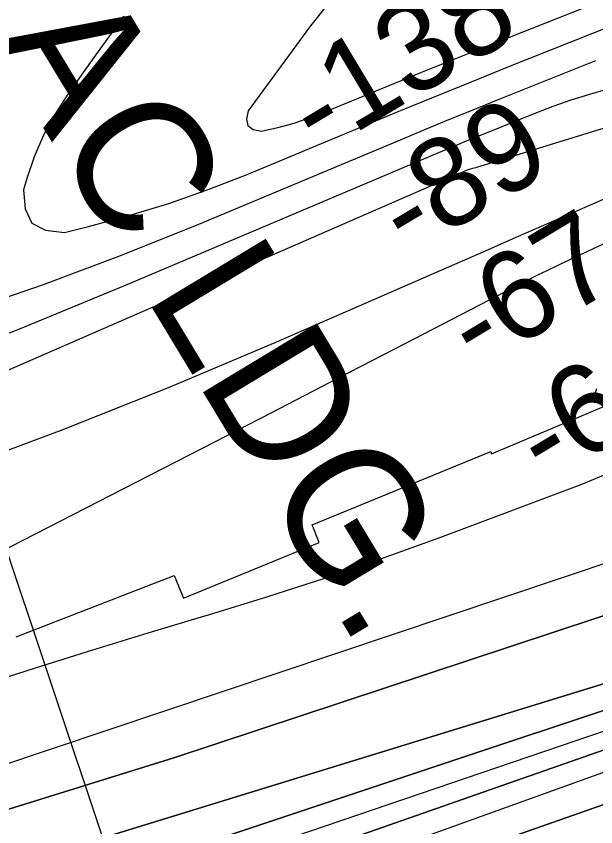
# Model space of a CAD drawing. Extents: x 3445503 to 3483459, y 540493 to 566012.
# Drawn here: x 3474010 to 3474445, y 550396 to 551005 of the extents above; entities that cross this region are included whole.
import ezdxf

# ---------------------------------------------------------------- set-up
doc = ezdxf.new("R2010")
doc.units = 0
for name, color, linetype in [('V-RIVR-EDGE', 7, 'Continuous'), ('V-RIVR-RANG', 7, 'Continuous'), ('V-RRAP-RVMT', 7, 'Continuous'), ('V-TOPO-DPTH', 7, 'Continuous'), ('V-TOPO-GNAM-IDEN', 7, 'Continuous'), ('V-TOPO-MAJR', 7, 'Continuous'), ('V-TOPO-MINR', 7, 'Continuous'), ('V-TOPO-WATR', 7, 'Continuous')]:
    doc.layers.add(name, color=color, linetype=linetype)

msp = doc.modelspace()

# ---------------------------------------------------------------- linework, layer by layer
at = {"layer": 'V-RIVR-EDGE'}
msp.add_spline([(3477967.38, 552440.81), (3477956.32, 552434.46), (3477946.92, 552428.23), (3477938.22, 552423.73), (3477929.17, 552419.58), (3477921.16, 552414.39), (3477919.42, 552411.26), (3477918.37, 552407.79), (3477915.23, 552404.32), (3477908.61, 552399.82), (3477903.74, 552398.09), (3477897.83, 552396.02), (3477895.39, 552394.29), (3477890.17, 552392.91), (3477887.39, 552391.18), (3477883.9, 552387.37), (3477874.5, 552380.44), (3477864.4, 552373.86), (3477857.09, 552370.4), (3477852.91, 552366.58), (3477848.38, 552362.77), (3477844.55, 552357.91), (3477836.89, 552356.54), (3477833.41, 552353.07), (3477830.61, 552347.17), (3477822.61, 552342.33), (3477810.07, 552333.32), (3477792.66, 552321.19), (3477781.52, 552316.7), (3477774.9, 552310.81), (3477768.98, 552306.3), (3477763.76, 552302.15), (3477759.93, 552301.46), (3477756.1, 552297.99), (3477741.12, 552286.91), (3477723.71, 552272.7), (3477708.73, 552262.3), (3477698.98, 552255.03), (3477689.59, 552251.92), (3477683.67, 552247.07), (3477677.04, 552240.48), (3477664.16, 552231.82), (3477659.28, 552227.66), (3477652.33, 552225.59), (3477646.06, 552221.44), (3477633.17, 552211.04), (3477593.46, 552180.55), (3477582.32, 552173.27), (3477570.13, 552164.61), (3477532.87, 552138.29), (3477506.06, 552118.54), (3477500.14, 552114.38), (3477492.82, 552109.88), (3477485.86, 552105.03), (3477479.95, 552105.04), (3477473.69, 552102.97), (3477446.18, 552084.62), (3477429.46, 552072.84), (3477413.1, 552061.41), (3477403.34, 552054.13), (3477399.86, 552052.75), (3477395.34, 552051.02), (3477385.95, 552047.57), (3477366.11, 552036.84), (3477295.43, 551995.3), (3477256.09, 551969.67), (3477245.99, 551964.14), (3477236.59, 551956.16), (3477232.41, 551952.7), (3477223.36, 551948.9), (3477210.83, 551941.98), (3477195.51, 551933.32), (3477189.24, 551928.12), (3477182.28, 551923.62), (3477175.66, 551921.2), (3477171.84, 551919.48), (3477168.35, 551916.01), (3477159.65, 551911.51), (3477143.63, 551901.12), (3477124.48, 551889.7), (3477117.87, 551886.24), (3477112.31, 551885.21), (3477107.43, 551883.13), (3477100.82, 551879.67), (3477094.55, 551874.82), (3477091.41, 551870.66), (3477085.15, 551867.55), (3477074.35, 551860.97), (3477058.34, 551853.01), (3477036.06, 551840.2), (3477024.57, 551831.54), (3477014.13, 551825.31), (3477007.52, 551823.24), (3476990.81, 551813.9), (3476960.86, 551794.5), (3476943.45, 551781.68), (3476927.78, 551771.99), (3476905.5, 551758.83), (3476879.04, 551741.86), (3476864.07, 551733.91), (3476854.32, 551727.33), (3476848.05, 551722.82), (3476839.7, 551719.71), (3476833.44, 551719.03), (3476830.31, 551718.35), (3476827.17, 551714.18), (3476822.99, 551711.41), (3476800.37, 551700.34), (3476764.18, 551684.79), (3476719.29, 551666.82), (3476694.59, 551658.19), (3476687.27, 551653), (3476681.71, 551651.62), (3476674.75, 551649.9), (3476665.71, 551648.53), (3476648.67, 551645.79), (3476639.28, 551643.73), (3476627.45, 551639.94), (3476617.01, 551635.44), (3476607.26, 551630.25), (3476595.08, 551624.37), (3476590.56, 551623.34), (3476578.39, 551623.37), (3476574.57, 551622.68), (3476569.69, 551620.61), (3476563.77, 551616.45), (3476559.6, 551613.34), (3476542.56, 551610.94), (3476516.47, 551605.45), (3476500.81, 551600.62), (3476493.86, 551600.29), (3476490.38, 551599.6), (3476484.82, 551597.88), (3476475.77, 551594.77), (3476466.71, 551587.84), (3476459.75, 551583.34), (3476454.18, 551581.61), (3476446.52, 551576.77), (3476440.26, 551571.91), (3476435.03, 551568.1), (3476422.85, 551564.31), (3476402.31, 551551.5), (3476381.42, 551537.64), (3476372.02, 551531.76), (3476359.83, 551524.14), (3476350.77, 551515.47), (3476342.07, 551510.63), (3476327.1, 551501.97), (3476312.48, 551494.01), (3476294.03, 551482.24), (3476278.36, 551473.59), (3476258.52, 551460.43), (3476247.72, 551451.76), (3476240.75, 551444.83), (3476231.34, 551437.9), (3476220.55, 551432.01), (3476209.41, 551425.09), (3476201.75, 551420.24), (3476188.86, 551409.5), (3476180.85, 551401.87), (3476169.01, 551395.29), (3476157.87, 551386.28), (3476151.59, 551379.69), (3476140.81, 551375.2), (3476129.66, 551366.54), (3476121.64, 551357.17), (3476113.97, 551349.54), (3476103.18, 551342.96), (3476089.96, 551336.74), (3476064.21, 551328.81), (3476038.81, 551317.75), (3476021.05, 551308.06), (3476001.91, 551296.28), (3475987.97, 551285.89), (3475980.31, 551280), (3475968.83, 551275.51), (3475961.87, 551272.74), (3475958.38, 551268.23), (3475953.5, 551261.29), (3475933.66, 551252.65), (3475913.82, 551241.92), (3475899.54, 551232.57), (3475888.4, 551224.26), (3475872.03, 551212.13), (3475859.14, 551202.43), (3475843.82, 551192.04), (3475828.85, 551182.69), (3475807.62, 551170.92), (3475790.9, 551159.84), (3475778.36, 551148.4), (3475750.85, 551127.61), (3475732.39, 551113.75), (3475710.11, 551101.64), (3475688.52, 551089.18), (3475657.55, 551073.26), (3475627.61, 551057.69), (3475610.21, 551048), (3475592.8, 551039.35), (3475578.88, 551033.83), (3475567.76, 551033.16), (3475559.41, 551030.74), (3475547.22, 551022.78), (3475531.19, 551007.87), (3475514.13, 550995.05), (3475489.76, 550979.81), (3475462.25, 550961.81), (3475436.83, 550945.88), (3475412.11, 550930.3), (3475404.1, 550924.75), (3475394.36, 550919.91), (3475383.57, 550914.03), (3475369.99, 550906.41), (3475361.28, 550899.48), (3475348.76, 550895.34), (3475341.1, 550891.54), (3475331.35, 550883.91), (3475319.51, 550875.25), (3475304.18, 550864.51), (3475282.26, 550854.49), (3475261.03, 550843.76), (3475243.97, 550835.81), (3475209.51, 550818.51), (3475176.09, 550796), (3475149.62, 550777.64), (3475114.79, 550750.61), (3475097.38, 550737.79), (3475087.61, 550726.34), (3475078.2, 550715.94), (3475072.97, 550709), (3475070.53, 550706.57), (3475067.05, 550705.54), (3475062.18, 550704.16), (3475055.22, 550700.35), (3475048.25, 550694.46), (3475043.37, 550686.47), (3475033.26, 550677.81), (3475023.51, 550668.1), (3475018.97, 550662.55), (3475016.53, 550657.69), (3475015.13, 550654.21), (3475012.34, 550650.75), (3475004.68, 550644.85), (3475000.49, 550640), (3474998.05, 550636.53), (3474987.95, 550627.17), (3474974.7, 550613.64), (3474958.33, 550599.43), (3474946.49, 550590.77), (3474937.43, 550583.49), (3474926.29, 550574.48), (3474912.7, 550563.39), (3474895.64, 550553.35), (3474877.89, 550543.31), (3474859.78, 550532.23), (3474849.69, 550527.04), (3474846.2, 550523.23), (3474838.55, 550519.42), (3474826.02, 550512.85), (3474803.4, 550503.52), (3474763.73, 550488.32), (3474757.46, 550484.51), (3474754.33, 550483.13), (3474743.2, 550479.33), (3474732.06, 550474.49), (3474701.44, 550462.4), (3474681.26, 550456.19), (3474669.43, 550452.05), (3474656.21, 550445.83), (3474651.33, 550441.67), (3474649.58, 550437.85), (3474646.43, 550428.47), (3474639.47, 550427.79), (3474629.04, 550425.04), (3474622.08, 550424.36), (3474617.22, 550424.37), (3474614.08, 550422.64), (3474611.3, 550419.87), (3474606.42, 550417.1), (3474599.82, 550416.77), (3474592.51, 550415.05), (3474584.16, 550412.63), (3474580.68, 550409.86), (3474579.98, 550407.08), (3474579.27, 550402.22), (3474577.52, 550398.74), (3474572.3, 550395.28), (3474569.53, 550397.72), (3474568.84, 550399.46), (3474566.4, 550398.42), (3474565, 550396.34), (3474560.83, 550396.35), (3474558.05, 550394.62), (3474557.35, 550393.93), (3474552.82, 550390.46), (3474550.03, 550386.3), (3474547.24, 550382.48), (3474544.46, 550381.1), (3474541.68, 550382.49), (3474539.94, 550382.15), (3474539.24, 550379.72), (3474537.48, 550373.47), (3474536.43, 550368.95), (3474533.64, 550364.79), (3474528.77, 550363.06), (3474524.94, 550362.72), (3474521.13, 550367.25), (3474518.35, 550367.95), (3474514.87, 550365.87), (3474513.47, 550363.79), (3474515.54, 550355.79), (3474514.14, 550350.93), (3474510.65, 550345.03), (3474504.72, 550337.39), (3474501.59, 550337.05), (3474494.98, 550337.07), (3474490.12, 550336.73), (3474486.29, 550336.74), (3474483.5, 550334.67), (3474481.76, 550332.58), (3474479.67, 550329.46), (3474476.19, 550328.08), (3474468.89, 550327.05), (3474462.63, 550327.42), (3474450.81, 550326.75), (3474441.42, 550325.73), (3474433.07, 550323.32), (3474424.37, 550320.56), (3474416.37, 550316.75), (3474412.18, 550311.55), (3474406.96, 550307.39), (3474397.21, 550301.85), (3474392, 550301.52), (3474386.09, 550302.58), (3474381.57, 550303.28), (3474374.97, 550303.3), (3474367.31, 550301.23), (3474361.4, 550298.47), (3474352.69, 550292.93), (3474347.12, 550290.85), (3474344.69, 550291.9), (3474343.66, 550293.64), (3474340.87, 550293.65), (3474339.48, 550290.18), (3474332.17, 550288.8), (3474327.3, 550287.43), (3474316.87, 550285.71), (3474310.61, 550284.69), (3474304.35, 550286.09), (3474293.23, 550286.12), (3474261.93, 550282.03), (3474232.37, 550274.1), (3474219.84, 550269.96), (3474206.62, 550267.56), (3474200.71, 550264.8), (3474193.4, 550260.99), (3474172.52, 550254.09), (3474156.87, 550248.91), (3474145.38, 550244.77), (3474138.08, 550243.05), (3474131.48, 550243.07), (3474123.82, 550240.65), (3474116.86, 550237.89), (3474100.52, 550235.15), (3474090.09, 550234.82), (3474081.39, 550233.8), (3474068.17, 550230.01), (3474051.48, 550225.53), (3474039.3, 550220), (3474031.3, 550218.98), (3474029.56, 550217.59), (3474028.85, 550213.42), (3474027.11, 550213.77), (3474025.04, 550217.6), (3474021.91, 550218.31), (3474017.04, 550215.54), (3474014.6, 550214.85), (3474009.39, 550215.21), (3474003.13, 550213.49), (3473996.17, 550213.5), (3473986.44, 550212.83), (3473971.48, 550209.39), (3473947.82, 550201.11), (3473928, 550196.99), (3473915.48, 550196.67), (3473910.96, 550195.29), (3473900.52, 550191.14), (3473896.34, 550188.03), (3473890.08, 550187.69), (3473880.69, 550185.98), (3473877.56, 550183.9), (3473876.16, 550180.78), (3473870.94, 550177.66), (3473863.29, 550176.29), (3473852.85, 550174.23), (3473846.58, 550170.07), (3473843.45, 550166.6), (3473829.89, 550165.94), (3473817.36, 550162.5), (3473797.2, 550162.89), (3473790.94, 550160.48), (3473774.24, 550153.56), (3473761.37, 550150.47), (3473751.28, 550148.75), (3473741.55, 550149.13), (3473732.16, 550148.45), (3473721.73, 550147.78), (3473708.51, 550145.38), (3473703.99, 550142.27), (3473699.8, 550137.76), (3473693.19, 550136.04), (3473684.5, 550136.06), (3473676.51, 550136.77), (3473667.81, 550135.06), (3473650.41, 550127.45), (3473634.41, 550121.23), (3473613.53, 550111.55), (3473599.6, 550103.24), (3473599.59, 550100.81), (3473599.58, 550095.59), (3473597.49, 550095.25), (3473595.76, 550095.26), (3473589.51, 550099.79), (3473582.56, 550101.89), (3473571.09, 550100.18), (3473560.3, 550096.73), (3473548.81, 550088.07), (3473541.49, 550082.18), (3473536.97, 550079.76), (3473530.71, 550079.08), (3473522.38, 550084.31), (3473518.56, 550085.71), (3473509.87, 550085.39), (3473487.61, 550081.62), (3473463.96, 550077.16), (3473450.75, 550076.15), (3473424.33, 550076.56), (3473415.29, 550076.93), (3473413.2, 550075.2), (3473411.11, 550073.12), (3473410.04, 550064.08), (3473387.1, 550062.05), (3473385.36, 550062.06), (3473385.03, 550070.05), (3473384.34, 550071.1), (3473381.21, 550072.15), (3473364.17, 550070.45), (3473359.3, 550067.68), (3473346.09, 550067.72), (3473344.35, 550066.33), (3473345.02, 550059.03), (3473343.63, 550057.64), (3473340.51, 550060.08), (3473338.08, 550063.91), (3473333.22, 550063.58), (3473315.82, 550059.45), (3473309.91, 550055.99), (3473306.77, 550053.21), (3473302.25, 550053.57), (3473296.7, 550055.67), (3473292.87, 550055.68), (3473289.74, 550052.56), (3473286.6, 550050.48), (3473283.13, 550051.88), (3473279.31, 550052.93), (3473267.48, 550050.53)], degree=3, dxfattribs=at)
at = {"layer": 'V-RIVR-RANG'}
msp.add_line((3474218.53, 549960.37), (3473951.21, 550756.71), dxfattribs=at)
at = {"layer": 'V-RRAP-RVMT'}
for p, q in [((3474367.16, 550675.87), (3474466.61, 550717.72)), ((3474232.3, 550622.41), (3474366.49, 550677.51)), ((3474366.49, 550677.51), (3474367.16, 550675.87)), ((3474237.7, 550609.22), (3474232.3, 550622.41)), ((3474135.67, 550567.29), (3474237.7, 550609.22)), ((3474010.09, 550538.18), (3474128.84, 550584.49)), ((3474128.84, 550584.49), (3474135.67, 550567.29))]:
    msp.add_line(p, q, dxfattribs=at)
at = {"layer": 'V-TOPO-DPTH'}
for points in [[(3472718.14, 550098.12), (3473740.18, 550326.75), (3474128.49, 550447.39), (3474572.89, 550594.39), (3474602.92, 550609.87), (3474680.61, 550652.41), (3474748.62, 550690.79), (3474815.94, 550730.32), (3474882.23, 550771.56), (3474947.83, 550813.94), (3475165.22, 550958.36), (3475168.4, 550960.47), (3475171.58, 550962.58), (3475174.75, 550964.69), (3475177.93, 550966.8), (3475208.28, 550986.97), (3475226.65, 550999.14), (3475245.04, 551011.27), (3475263.47, 551023.34), (3475281.93, 551035.38), (3475752.55, 551340.82), (3475771.37, 551352.67), (3476265.63, 551662.32)], [(3476265.63, 551662.32), (3475771.37, 551352.67), (3475752.55, 551340.82), (3475281.93, 551035.38), (3475263.47, 551023.34), (3475245.04, 551011.27), (3475226.65, 550999.14), (3475208.28, 550986.97), (3475177.93, 550966.8), (3475174.75, 550964.69), (3475171.58, 550962.58), (3475168.4, 550960.47), (3475165.22, 550958.36), (3474947.83, 550813.94), (3474882.23, 550771.56), (3474815.94, 550730.32), (3474748.62, 550690.79), (3474680.61, 550652.41), (3474602.92, 550609.87), (3474572.89, 550594.39), (3474128.49, 550447.39), (3473740.18, 550326.75), (3472718.14, 550098.12)], [(3476446.64, 551642.97), (3475823.09, 551267.84), (3475803.49, 551255.9), (3475783.98, 551243.81), (3475764.61, 551231.49), (3475745.33, 551219.03), (3475341.22, 550954.46), (3475322, 550941.94), (3475302.73, 550929.47), (3475283.41, 550917.11), (3475264.05, 550904.8), (3475230.24, 550883.42), (3475227.74, 550881.86), (3475225.24, 550880.31), (3475222.71, 550878.79), (3475220.18, 550877.28), (3475189.68, 550859.3), (3475171.85, 550848.88), (3475153.97, 550838.55), (3475136.01, 550828.36), (3475118, 550818.25), (3474610.42, 550536.05), (3473773.74, 550257.36), (3472893.34, 550067.65)], [(3472893.34, 550067.65), (3473773.74, 550257.36), (3474610.42, 550536.05), (3475118, 550818.25), (3475136.01, 550828.36), (3475153.97, 550838.55), (3475171.85, 550848.88), (3475189.68, 550859.3), (3475220.18, 550877.28), (3475222.71, 550878.79), (3475225.24, 550880.31), (3475227.74, 550881.86), (3475230.24, 550883.42), (3475264.05, 550904.8), (3475283.41, 550917.11), (3475302.73, 550929.47), (3475322, 550941.94), (3475341.22, 550954.46), (3475745.33, 551219.03), (3475764.61, 551231.49), (3475783.98, 551243.81), (3475803.49, 551255.9), (3475823.09, 551267.84), (3476446.64, 551642.97)], [(3475710.31, 551267.17), (3475248.57, 550952.75), (3475224.07, 550936.2), (3475199.48, 550919.79), (3475174.75, 550903.59), (3475149.93, 550887.54), (3475000.12, 550791.54), (3474929.34, 550746.95), (3474858.12, 550703.09), (3474786.24, 550660.33), (3474713.91, 550618.3), (3474583.01, 550543.57), (3474054.75, 550380.96), (3473896.02, 550336.66), (3473879.29, 550331.64), (3473862.57, 550326.56), (3473845.85, 550321.49), (3473829.13, 550316.42), (3473812.41, 550311.36), (3473800.86, 550307.86), (3473778.31, 550301.21), (3472734.35, 550078.36)], [(3475710.31, 551267.17), (3475248.57, 550952.75), (3475224.07, 550936.2), (3475199.48, 550919.79), (3475174.75, 550903.59), (3475149.93, 550887.54), (3475000.12, 550791.54), (3474929.34, 550746.95), (3474858.12, 550703.09), (3474786.24, 550660.33), (3474713.91, 550618.3), (3474583.01, 550543.57), (3474054.75, 550380.96), (3473896.02, 550336.66), (3473879.29, 550331.64), (3473862.57, 550326.56), (3473845.85, 550321.49), (3473829.13, 550316.42), (3473812.41, 550311.36), (3473800.86, 550307.86), (3473778.31, 550301.21), (3472734.35, 550078.36)], [(3472749.99, 550002.15), (3473790.16, 550223.51), (3473815.2, 550230.76), (3474618.52, 550511.66), (3474645.76, 550525.92), (3474745.41, 550579.59), (3474822.07, 550621.44), (3474898.41, 550663.87), (3474974.26, 550707.18), (3475049.77, 550751.07), (3475213.14, 550847.26), (3475225.28, 550854.46), (3475237.38, 550861.71), (3475249.43, 550869.04), (3475261.45, 550876.42), (3475615.14, 551095.28)], [(3475615.14, 551095.28), (3475261.45, 550876.42), (3475249.43, 550869.04), (3475237.38, 550861.71), (3475225.28, 550854.46), (3475213.14, 550847.26), (3475049.77, 550751.07), (3474974.26, 550707.18), (3474898.41, 550663.87), (3474822.07, 550621.44), (3474745.41, 550579.59), (3474645.76, 550525.92), (3474618.52, 550511.66), (3473815.2, 550230.76), (3473790.16, 550223.51), (3472749.99, 550002.15)], [(3472775.52, 549957.22), (3473815.22, 550192.33), (3473823.96, 550194.89), (3473833.48, 550197.7), (3473837.47, 550198.82), (3473841.48, 550199.87), (3473845.53, 550200.8), (3473849.58, 550201.66), (3473853.65, 550202.48), (3474587.67, 550460.07), (3474597.94, 550464.49), (3474608.14, 550469.07), (3474618.23, 550473.9), (3474628.24, 550478.9), (3474638.15, 550484.09), (3474648, 550489.39), (3474657.77, 550494.85), (3474667.48, 550500.41), (3475205.18, 550813.98), (3475228.09, 550827.4), (3475250.97, 550840.89), (3475273.78, 550854.47), (3475296.56, 550868.11), (3475522.49, 551004.03)], [(3475522.49, 551004.03), (3475296.56, 550868.11), (3475273.78, 550854.47), (3475250.97, 550840.89), (3475228.09, 550827.4), (3475205.18, 550813.98), (3474667.48, 550500.41), (3474657.77, 550494.85), (3474648, 550489.39), (3474638.15, 550484.09), (3474628.24, 550478.9), (3474618.23, 550473.9), (3474608.14, 550469.07), (3474597.94, 550464.49), (3474587.67, 550460.07), (3473853.65, 550202.48), (3473849.58, 550201.66), (3473845.53, 550200.8), (3473841.48, 550199.87), (3473837.47, 550198.82), (3473833.48, 550197.7), (3473823.96, 550194.89), (3473815.22, 550192.33), (3472775.52, 549957.22)]]:
    msp.add_lwpolyline(points, dxfattribs=at)
at = {"layer": 'V-TOPO-MAJR'}
for points in [[(3472710.78, 550109.72), (3473738.5, 550354.33), (3474548.01, 550625.76), (3474689.42, 550711.5), (3474766.21, 550758.78), (3474842.55, 550806.76), (3474918.23, 550855.77), (3474993.48, 550905.49), (3475106.63, 550981.36), (3475125, 550993.6), (3475143.41, 551005.77), (3475161.9, 551017.82), (3475180.43, 551029.81), (3475621.58, 551313.22)], [(3473541.06, 550604.92), (3473586.35, 550615.96), (3473592.42, 550617.53), (3473598.46, 550619.21), (3473604.45, 550621.07), (3473610.4, 550623.04), (3473765.47, 550676.81), (3473848.62, 550706.58), (3473931.33, 550737.47), (3474013.41, 550770.02), (3474095.06, 550803.68), (3474327.51, 550902.27), (3474336.44, 550906.03), (3474345.39, 550909.76), (3474354.36, 550913.44), (3474363.33, 550917.09), (3474399.78, 550931.77), (3474413.33, 550936.95), (3474427, 550941.78), (3474440.83, 550946.1), (3474454.78, 550950.09)]]:
    msp.add_lwpolyline(points, dxfattribs=at)
at = {"layer": 'V-TOPO-MINR'}
for points in [[(3472718.14, 550098.12), (3473740.18, 550326.75), (3474128.49, 550447.39), (3474572.89, 550594.39), (3474602.92, 550609.87), (3474680.61, 550652.41), (3474748.62, 550690.79), (3474815.94, 550730.32), (3474882.23, 550771.56), (3474947.83, 550813.94), (3475165.22, 550958.36), (3475168.4, 550960.47), (3475171.58, 550962.58), (3475174.75, 550964.69), (3475177.93, 550966.8), (3475208.28, 550986.97), (3475226.65, 550999.14), (3475245.04, 551011.27), (3475263.47, 551023.34), (3475281.93, 551035.38), (3475752.55, 551340.82), (3475771.37, 551352.67), (3476265.63, 551662.32)], [(3472893.34, 550067.65), (3473773.74, 550257.36), (3474610.42, 550536.05), (3475118, 550818.25), (3475136.01, 550828.36), (3475153.97, 550838.55), (3475171.85, 550848.88), (3475189.68, 550859.3), (3475220.18, 550877.28), (3475222.71, 550878.79), (3475225.24, 550880.31), (3475227.74, 550881.86), (3475230.24, 550883.42), (3475264.05, 550904.8), (3475283.41, 550917.11), (3475302.73, 550929.47), (3475322, 550941.94), (3475341.22, 550954.46), (3475745.33, 551219.03), (3475764.61, 551231.49), (3475783.98, 551243.81), (3475803.49, 551255.9), (3475823.09, 551267.84), (3476446.64, 551642.97)], [(3472734.35, 550078.36), (3473778.31, 550301.21), (3473800.86, 550307.86), (3473812.41, 550311.36), (3473829.13, 550316.42), (3473845.85, 550321.49), (3473862.57, 550326.56), (3473879.29, 550331.64), (3473896.02, 550336.66), (3474054.75, 550380.96), (3474583.01, 550543.57), (3474713.91, 550618.3), (3474786.24, 550660.33), (3474858.12, 550703.09), (3474929.34, 550746.95), (3475000.12, 550791.54), (3475149.93, 550887.54), (3475174.75, 550903.59), (3475199.48, 550919.79), (3475224.07, 550936.2), (3475248.57, 550952.75), (3475710.31, 551267.17)], [(3472778.35, 549983.04), (3473872.39, 550228.36), (3474633.05, 550502.04), (3474667.15, 550519.51), (3474686.27, 550529.59), (3474729.57, 550552.81), (3474772.65, 550576.41), (3474815.41, 550600.6), (3474857.95, 550625.18), (3475209.39, 550831.41), (3475226.63, 550841.59), (3475243.83, 550851.82), (3475260.98, 550862.15), (3475278.1, 550872.53), (3475710.67, 551136.38)], [(3472749.99, 550002.15), (3473790.16, 550223.51), (3473815.2, 550230.76), (3474618.52, 550511.66), (3474645.76, 550525.92), (3474745.41, 550579.59), (3474822.07, 550621.44), (3474898.41, 550663.87), (3474974.26, 550707.18), (3475049.77, 550751.07), (3475213.14, 550847.26), (3475225.28, 550854.46), (3475237.38, 550861.71), (3475249.43, 550869.04), (3475261.45, 550876.42), (3475615.14, 551095.28)], [(3474249.02, 551020.01), (3474231.11, 550997.43), (3474184.36, 550933.49), (3474183.14, 550927.27), (3474184.03, 550922.41), (3474188.08, 550919.58), (3474194.25, 550918.11), (3474206.57, 550921.01), (3474218.75, 550924.36), (3474230.71, 550928.41), (3474242.54, 550932.92), (3474266.53, 550942.85), (3474290.27, 550952.62), (3474314.04, 550962.32), (3474337.86, 550971.9), (3474361.7, 550981.41), (3474538.53, 551051.49)], [(3474090.61, 551004.62), (3474080.17, 550989.93), (3474069.71, 550975.25), (3474059.24, 550960.58), (3474048.75, 550945.93), (3474039.09, 550930.88), (3474030.54, 550915.29), (3474023.62, 550898.91), (3474017.8, 550882), (3474015.53, 550874.07), (3474016.77, 550859.87), (3474021.7, 550849.22), (3474032.16, 550843.89), (3474046.3, 550842.11), (3474064.36, 550846.56), (3474094.66, 550854.77), (3474124.66, 550863.89), (3474154.2, 550874.38), (3474183.45, 550885.79), (3474269.38, 550921.59), (3474297.03, 550933.03), (3474324.72, 550944.39), (3474352.46, 550955.63), (3474380.23, 550966.77), (3474491.83, 551011.27)], [(3472742.6, 550019.75), (3473765.95, 550235.81), (3473781.98, 550240.36), (3473797.99, 550244.99), (3474605.79, 550520.02), (3474627.05, 550531.35), (3474921.72, 550692.8), (3474973.8, 550721.65), (3475025.7, 550750.83), (3475077.32, 550780.49), (3475128.76, 550810.47), (3475216.66, 550862.27), (3475223.99, 550866.63), (3475231.3, 550871.02), (3475238.57, 550875.48), (3475245.81, 550879.98), (3475352, 550946.48), (3475412.25, 550984.37)], [(3473971.41, 550782.85), (3474030.61, 550803.06), (3474089.15, 550825.11), (3474147.25, 550848.39), (3474298.71, 550911.83), (3474316.92, 550919.41), (3474335.14, 550926.93), (3474353.41, 550934.36), (3474371.69, 550941.75), (3474445.57, 550971.37)], [(3473373.41, 550523.52), (3473565, 550570.52), (3473590.34, 550577.19), (3473615.51, 550584.42), (3473640.43, 550592.48), (3473665.17, 550601.11), (3473713.2, 550618.76), (3473761.66, 550637.06), (3473809.9, 550655.92), (3473857.8, 550675.63), (3473905.47, 550695.9), (3474321.61, 550877.18), (3474326.32, 550879.23), (3474331.02, 550881.29), (3474335.72, 550883.36), (3474340.42, 550885.44), (3474346.7, 550888.22), (3474348.27, 550888.87), (3474349.86, 550889.46), (3474353.13, 550890.42), (3474356.43, 550891.27), (3474357.53, 550891.58), (3474358.61, 550891.91), (3474511.29, 550939.07)], [(3473962.74, 550663.36), (3474044.65, 550693.75), (3474125.74, 550726.26), (3474206.29, 550760.17), (3474329.86, 550814.09), (3474358.65, 550826.67), (3474387.43, 550839.25), (3474416.21, 550851.86), (3474444.98, 550864.48), (3474476.69, 550878.4)], [(3473693.56, 550445.79), (3474100.23, 550654.52), (3474150.91, 550680.57), (3474201.58, 550706.65), (3474252.22, 550732.79), (3474302.84, 550758.96), (3474399.85, 550809.18), (3474401.96, 550810.26), (3474406.2, 550812.37), (3474408.32, 550813.4), (3474417.56, 550817.83), (3474424.33, 550821.05), (3474431.1, 550824.24), (3474437.89, 550827.4), (3474444.69, 550830.54), (3474480.19, 550846.82)], [(3474445.96, 550724.66), (3474443.37, 550716.51), (3474443.42, 550715.63), (3474443.7, 550714.96), (3474444.33, 550714.6), (3474445.19, 550714.45), (3474446.5, 550714.74)], [(3473473.32, 550343.53), (3473701.55, 550406.61), (3473725.03, 550414.18), (3473748.4, 550422.06), (3473813.92, 550444.9), (3473855.89, 550459.37), (3473897.92, 550473.67), (3473940.04, 550487.7), (3473982.22, 550501.54), (3474024.51, 550515.07), (3474066.86, 550528.38), (3474109.33, 550541.33), (3474151.86, 550554.05), (3474154.59, 550554.85), (3474198.38, 550568.27), (3474241.96, 550582.33), (3474285.22, 550597.34), (3474328.26, 550612.99), (3474433.6, 550652.61), (3474459.82, 550663.36)]]:
    msp.add_lwpolyline(points, dxfattribs=at)
at = {"layer": 'V-TOPO-WATR'}
msp.add_lwpolyline([(3472775.52, 549957.22), (3473815.22, 550192.33), (3473823.96, 550194.89), (3473833.48, 550197.7), (3473837.47, 550198.82), (3473841.48, 550199.87), (3473845.53, 550200.8), (3473849.58, 550201.66), (3473853.65, 550202.48), (3474587.67, 550460.07), (3474597.94, 550464.49), (3474608.14, 550469.07), (3474618.23, 550473.9), (3474628.24, 550478.9), (3474638.15, 550484.09), (3474648, 550489.39), (3474657.77, 550494.85), (3474667.48, 550500.41), (3475205.18, 550813.98), (3475228.09, 550827.4), (3475250.97, 550840.89), (3475273.78, 550854.47), (3475296.56, 550868.11), (3475522.49, 551004.03)], dxfattribs=at)

# ---------------------------------------------------------------- texts
at = {"layer": 'V-RIVR-RANG'}
for s, p in [('-138', (3474237.37, 550900.04)), ('-89', (3474304.63, 550823.77)), ('-67', (3474356.28, 550738.14)), ('-69', (3474407.94, 550652.52))]:
    msp.add_text(s, height=67, rotation=30.94053, dxfattribs=at).set_placement(p)
at = {"layer": 'V-TOPO-GNAM-IDEN'}
msp.add_text('DUPRAC LDG.', height=99.9998, rotation=301.14487, dxfattribs=at).set_placement((3473795.01, 551310.2))

doc.saveas('drawing.dxf')
